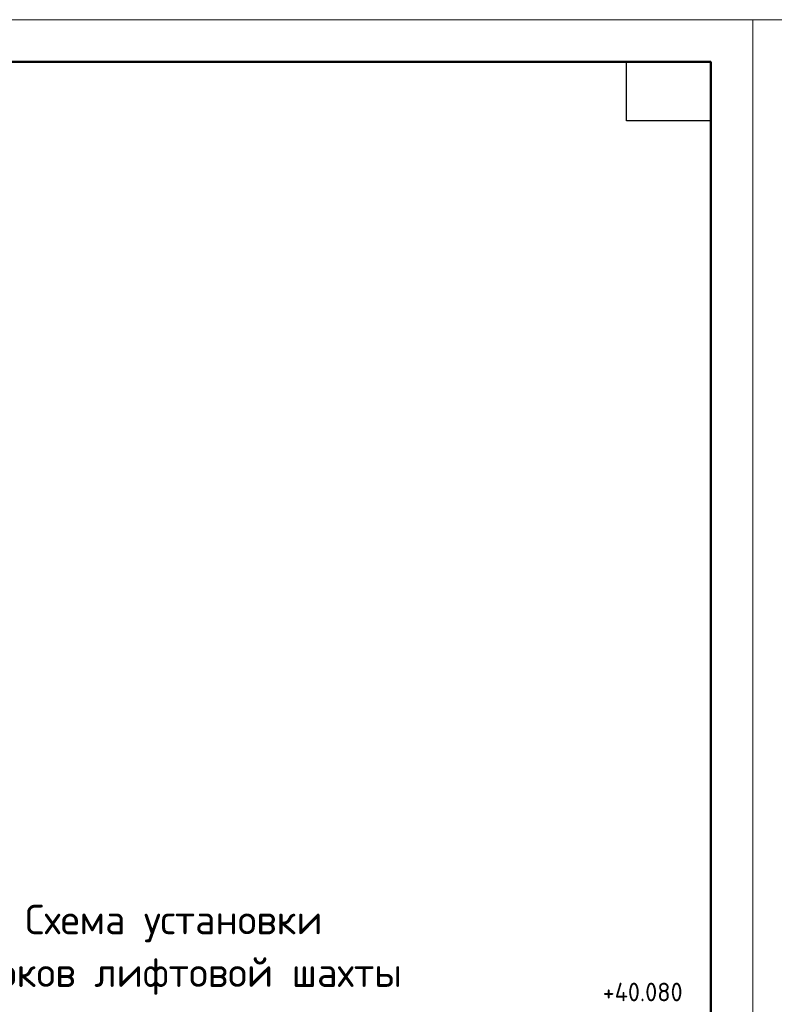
# Model space of a CAD drawing. Header units: millimetres. Extents: x 40580 to 1930067, y -240640 to 81020.
# Tile 589 of 656: x 1429348 to 1438296, y -221519 to -209850. Entities that reach past the tile are written whole.
import ezdxf

# ---------------------------------------------------------------- set-up
doc = ezdxf.new("R2010")
doc.units = ezdxf.units.MM
doc.layers.add('Standard', color=7, linetype='Continuous', lineweight=25)
doc.styles.add('GOST 2.304', font='isocpeur.ttf', dxfattribs={"width": 0.8})
doc.styles.add('ISOCPEUR', font='isocpeur.ttf')

msp = doc.modelspace()

# ---------------------------------------------------------------- linework, layer by layer
at = {"layer": 'Standard', "color": 7, "linetype": 'Continuous', "lineweight": 13, "transparency": 33554687}
for points in [[(1417042.7, -239549.7), (1438042.7, -239549.7), (1438042.7, -209849.7), (1417042.7, -209849.7), (1417042.7, -239549.7)], [(1438042.7, -239549.7), (1459042.7, -239549.7), (1459042.7, -209849.7), (1438042.7, -209849.7), (1438042.7, -239549.7)]]:
    msp.add_lwpolyline(points, close=True, dxfattribs=at)
at = {"layer": 'Standard', "color": 7, "linetype": 'Continuous', "lineweight": 50, "transparency": 33554687}
msp.add_lwpolyline([(1419042.7, -210349.7), (1437542.7, -210349.7), (1437542.7, -239049.7), (1419042.7, -239049.7), (1419042.7, -210349.7)], close=True, dxfattribs=at)
at = {"layer": 'Standard', "color": 7, "linetype": 'Continuous', "lineweight": 25, "transparency": 33554687}
msp.add_lwpolyline([(1437542.7, -210349.7), (1437542.7, -211049.7), (1436542.7, -211049.7), (1436542.7, -210349.7), (1437542.7, -210349.7)], close=True, dxfattribs=at)

# ---------------------------------------------------------------- texts
at = {"layer": 'Standard', "color": 7, "linetype": 'Continuous', "lineweight": -3, "transparency": 33554687, "char_height": 350, "attachment_point": 7, "style": 'GOST 2.304'}
for s, insert, width in [('\\W0.98;Схема установки', (1429413, -220784.1), 6093.742), ('\\W0.99;крюков лифтовой шахты', (1428517, -221408), 8713.096)]:
    msp.add_mtext(s, dxfattribs=dict(at, insert=insert, width=width))
at = {"layer": 'Standard', "color": 7, "linetype": 'Continuous', "lineweight": 25, "transparency": 33554687, "insert": (1436260.8, -221483), "char_height": 220, "width": 1281.429, "attachment_point": 7, "style": 'ISOCPEUR'}
msp.add_mtext('{\\W0.9500;+40.080}', dxfattribs=at)

doc.saveas('drawing.dxf')
